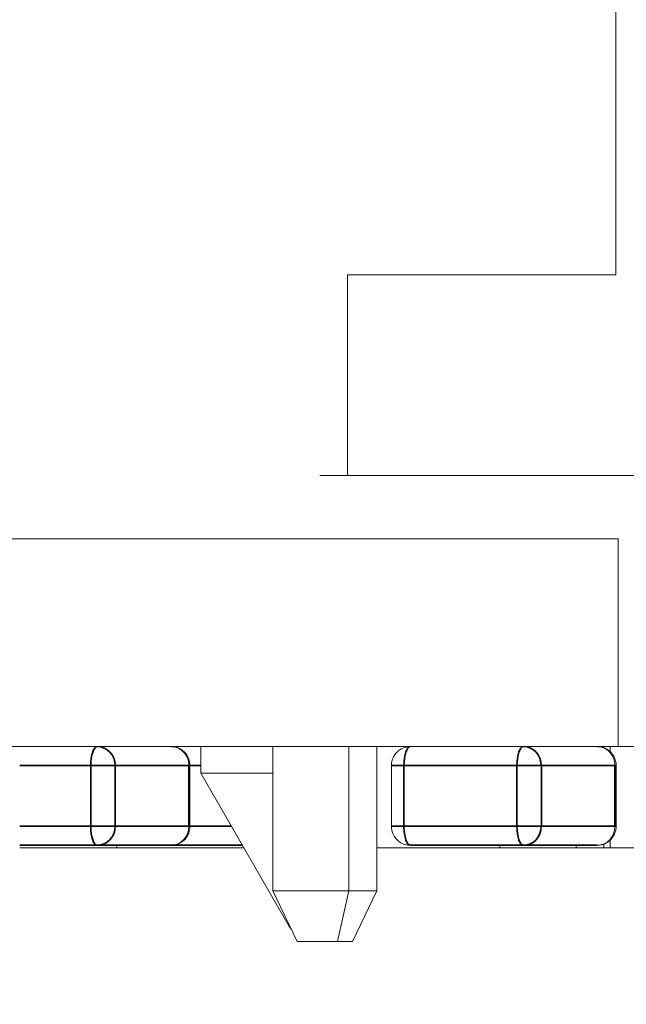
# Model space of a CAD drawing. Header units: millimetres. Extents: x 4 to 1188, y 1 to 840.
# Tile 283 of 299: x 902.2 to 902.884, y 493.438 to 494.548. Entities that reach past the tile are written whole.
import ezdxf

# ---------------------------------------------------------------- set-up
doc = ezdxf.new("R2010")
doc.units = ezdxf.units.MM
doc.layers.add('1', color=7, linetype='Continuous')
doc.styles.add('Arial Unicode MS', font='Arial Unicode MS')
doc.dimstyles.get("Standard").update_dxf_attribs({"dimtxt": 0.18, "dimasz": 0.18, "dimexe": 0.18, "dimexo": 0.0625, "dimgap": 0.09, "dimtad": 0, "dimtih": 1, "dimtoh": 1, "dimdec": 4, "dimzin": 0, "dimdsep": 46, "dimtxsty": 'Standard', "dimcen": 0.09, "dimadec": 0, "dimazin": 0, "dimtfac": 1, "dimtdec": 4, "dimtofl": 0, "dimtmove": 0, "dimatfit": 3, "dimfxl": 0, "dimtolj": 1, "dimtzin": 0, "dimarcsym": 0})

# ---------------------------------------------------------------- blocks, each defined once
blk = doc.blocks.new('_U18')
at = {"layer": '1', "color": 18, "lineweight": 35}
for p, q in [((919.3673, 499.3819), (938.1657, 499.3819)), ((936.1657, 499.3819), (936.1657, 485.8009)), ((891.0282, 485.8009), (938.1657, 485.8009))]:
    blk.add_line(p, q, dxfattribs=at)
at = {"layer": '1', "color": 18, "lineweight": 70}
for points in [[(936.1657, 499.3819), (936.9416, 495.8819), (935.3897, 495.8819)], [(936.1657, 485.8009), (935.3897, 489.3009), (936.9416, 489.3009)]]:
    blk.add_solid(points, dxfattribs=at)
at = {"layer": '1', "color": 18, "linetype": 'Continuous', "lineweight": 13, "insert": (935.7128, 490.5456), "char_height": 3, "attachment_point": 7, "rotation": 90, "line_spacing_factor": 1.047437, "style": 'Arial Unicode MS'}
blk.add_mtext('\\fArial Unicode MS|b0|i0;\\W1.0000;95', dxfattribs=at)

msp = doc.modelspace()

# ---------------------------------------------------------------- hatches: boundary and pattern name
at = {"layer": '1', "linetype": 'Continuous', "lineweight": 35}
h = msp.add_hatch(dxfattribs=at)
h.set_pattern_fill('ANSI31', color=154, scale=1.55, angle=-2.13e-14, style=0)
h.paths.add_polyline_path([(910.7602, 492.2676), (910.7602, 491.839), (908.053, 491.839), (908.053, 492.2676)], flags=0)
edge = h.paths.add_edge_path(flags=0)
edge.add_arc((921.8244, 497.8176), 0.5429, 0, 90, ccw=False)
edge.add_line((922.3673, 497.8176), (922.3673, 496.1247))
edge.add_line((922.3673, 496.1247), (921.9387, 496.1247))
edge.add_line((921.9387, 496.1247), (921.9387, 497.8176))
edge.add_arc((921.8244, 497.8176), 0.1143, 360, 450)
edge.add_line((921.8244, 497.9319), (920.3959, 497.9319))
edge.add_line((920.3959, 497.9319), (920.3959, 498.3605))
edge.add_line((920.3959, 498.3605), (921.8244, 498.3605))
edge = h.paths.add_edge_path(flags=0)
edge.add_arc((900.6244, 497.8176), 0.1143, 90, 180)
edge.add_line((900.5101, 497.8176), (900.5101, 496.1247))
edge.add_line((900.5101, 496.1247), (900.0816, 496.1247))
edge.add_line((900.0816, 496.1247), (900.0816, 497.8176))
edge.add_arc((900.6244, 497.8176), 0.5429, 90, 180, ccw=False)
edge.add_line((900.6244, 498.3605), (902.053, 498.3605))
edge.add_line((902.053, 498.3605), (902.053, 497.9319))
edge.add_line((902.053, 497.9319), (900.6244, 497.9319))
h.paths.add_polyline_path([(911.6887, 491.839), (911.6887, 492.2676), (914.3959, 492.2676), (914.3959, 491.839)], flags=0)
h = msp.add_hatch(dxfattribs=at)
h.set_pattern_fill('ANSI31', color=154, scale=1.55, angle=-2.13e-14, style=0)
h.paths.add_polyline_path([(901.4463, 494.7997), (903.3634, 494.7997), (903.3634, 493.9426), (903.7811, 493.9426), (903.7811, 493.7283), (895.8101, 493.7283), (895.8101, 493.4612), (895.0961, 493.4612), (895.0961, 493.7283), (894.9092, 493.7283), (894.9092, 493.9426), (901.4463, 493.9426)], flags=0)
h = msp.add_hatch(dxfattribs=at)
h.set_pattern_fill('ANSI31', color=154, scale=1.55, angle=29.9848, style=0)
h.paths.add_polyline_path([(905.1948, 493.7283), (905.1948, 493.9624), (905.8695, 493.9624), (905.8695, 493.7283)], flags=0)
h.paths.add_polyline_path([(894.9092, 493.7283), (894.9092, 493.9624), (902.8747, 493.9624), (902.8747, 493.7283)], flags=0)
h.paths.add_polyline_path([(903.0145, 493.7283), (903.0145, 493.9624), (904.7935, 493.9624), (904.7935, 493.7283)], flags=0)

# ---------------------------------------------------------------- linework, layer by layer
at = {"layer": '1', "color": 154, "linetype": 'Continuous', "lineweight": 13}
for p, q in [((902.8722, 494.2605), (902.8722, 494.7891)), ((902.5694, 494.2605), (902.8722, 494.2605)), ((902.5694, 494.0341), (902.5694, 494.2605)), ((902.5694, 494.0341), (902.5384, 494.0341)), ((902.8931, 494.0341), (902.5694, 494.0341)), ((894.9092, 493.9624), (902.8747, 493.9624)), ((902.8747, 493.9624), (902.8747, 493.7283)), ((902.8747, 493.7283), (894.9092, 493.7283)), ((903.7811, 493.7283), (895.8101, 493.7283)), ((902.4039, 493.7283), (902.4039, 493.6984)), ((902.4852, 493.7283), (902.4852, 493.5655)), ((902.5711, 493.5655), (902.5711, 493.7283)), ((902.6024, 493.7283), (902.6024, 493.5655)), ((902.6025, 493.7283), (902.6025, 493.614)), ((902.8585, 493.7283), (902.8585, 493.7267)), ((902.8656, 493.7283), (902.8656, 493.7226)), ((902.3917, 493.6383), (902.3917, 493.7069)), ((902.4039, 493.6984), (902.5033, 493.5262)), ((902.4852, 493.6984), (902.4039, 493.6984)), ((902.619, 493.7069), (902.619, 493.6383)), ((902.8724, 493.6383), (902.8724, 493.7069)), ((902.8656, 493.6231), (902.8656, 493.614)), ((902.2068, 493.6169), (902.1997, 493.6169)), ((902.1997, 493.6169), (902.2091, 493.6169)), ((902.1997, 493.6166), (902.2091, 493.6166)), ((902.2154, 493.6166), (902.1997, 493.6166)), ((902.4526, 493.614), (902.1997, 493.614)), ((902.2039, 493.6169), (902.2121, 493.6169)), ((902.2084, 493.6169), (902.209, 493.6169)), ((902.2121, 493.6169), (902.2121, 493.6166)), ((902.2143, 493.6169), (902.2154, 493.6169)), ((902.2143, 493.6166), (902.2154, 493.6166)), ((902.2206, 493.6169), (902.225, 493.6169)), ((902.2227, 493.6166), (902.2206, 493.6166)), ((902.2211, 493.6169), (902.2211, 493.6166)), ((902.2287, 493.6166), (902.2227, 493.6166)), ((902.225, 493.6169), (902.2245, 493.6169)), ((902.2285, 493.6166), (902.2285, 493.6169)), ((902.2285, 493.6169), (902.2293, 493.6169)), ((902.2285, 493.6166), (902.2293, 493.6166)), ((902.2375, 493.6166), (902.229, 493.6166)), ((902.2291, 493.6166), (902.234, 493.6166)), ((902.234, 493.6166), (902.2293, 493.6166)), ((902.2293, 493.6166), (902.238, 493.6166)), ((902.2386, 493.6169), (902.2375, 493.6169)), ((902.2386, 493.6166), (902.2375, 493.6166)), ((902.238, 493.6169), (902.238, 493.6166)), ((902.238, 493.6169), (902.2388, 493.6169)), ((902.238, 493.6166), (902.2388, 493.6166)), ((902.2384, 493.6166), (902.2477, 493.6166)), ((902.2386, 493.6166), (902.2437, 493.6166)), ((902.2411, 493.6166), (902.2389, 493.6166)), ((902.3703, 493.6169), (902.2441, 493.6169)), ((902.2477, 493.6169), (902.2477, 493.6166)), ((902.2477, 493.6169), (902.2485, 493.6169)), ((902.3093, 493.6169), (902.3093, 493.614)), ((902.3806, 493.6169), (902.3335, 493.6169)), ((902.3643, 493.6169), (902.3643, 493.6166)), ((902.3643, 493.6166), (902.3687, 493.6166)), ((902.3703, 493.6166), (902.3643, 493.6166)), ((902.3687, 493.6169), (902.3687, 493.6166)), ((902.3687, 493.6169), (902.3734, 493.6169)), ((902.3687, 493.6166), (902.3734, 493.6166)), ((902.3892, 493.6166), (902.3703, 493.6166)), ((902.3734, 493.6169), (902.3829, 493.6169)), ((902.3734, 493.6166), (902.3829, 493.6166)), ((902.3777, 493.6166), (902.3859, 493.6166)), ((902.3778, 493.6169), (902.3859, 493.6169)), ((902.3784, 493.6166), (902.3778, 493.6166)), ((902.3822, 493.6169), (902.3828, 493.6169)), ((902.3859, 493.6169), (902.3859, 493.6166)), ((902.3881, 493.6169), (902.3892, 493.6169)), ((902.3881, 493.6166), (902.3892, 493.6166)), ((902.3965, 493.6166), (902.3944, 493.6166)), ((902.3949, 493.6169), (902.3949, 493.6166)), ((902.4023, 493.6166), (902.4023, 493.6169)), ((902.4023, 493.6169), (902.4031, 493.6169)), ((902.4113, 493.6166), (902.4028, 493.6166)), ((902.4029, 493.6166), (902.4078, 493.6166)), ((902.4078, 493.6166), (902.4031, 493.6166)), ((902.4031, 493.6166), (902.4118, 493.6166)), ((902.4124, 493.6169), (902.4113, 493.6169)), ((902.4124, 493.6166), (902.4113, 493.6166)), ((902.4118, 493.6169), (902.4118, 493.6166)), ((902.4118, 493.6169), (902.4126, 493.6169)), ((902.4118, 493.6166), (902.4126, 493.6166)), ((902.4122, 493.6166), (902.4215, 493.6166)), ((902.4125, 493.6166), (902.4175, 493.6166)), ((902.4149, 493.6166), (902.4127, 493.6166)), ((902.451, 493.6169), (902.4179, 493.6169)), ((902.4215, 493.6169), (902.4215, 493.6166)), ((902.4215, 493.6169), (902.4223, 493.6169)), ((902.8931, 493.614), (902.6025, 493.614)), ((902.6874, 493.6169), (902.6404, 493.6169)), ((902.6712, 493.6169), (902.6712, 493.6166)), ((902.6712, 493.6169), (902.6756, 493.6169)), ((902.6712, 493.6166), (902.6756, 493.6166)), ((902.6771, 493.6166), (902.6712, 493.6166)), ((902.6756, 493.6169), (902.6756, 493.6166)), ((902.6756, 493.6169), (902.6802, 493.6169)), ((902.6756, 493.6166), (902.6802, 493.6166)), ((902.6961, 493.6166), (902.6771, 493.6166)), ((902.6802, 493.6169), (902.6802, 493.6166)), ((902.6802, 493.6169), (902.6898, 493.6169)), ((902.6802, 493.6166), (902.6898, 493.6166)), ((902.6846, 493.6169), (902.6928, 493.6169)), ((902.6891, 493.6169), (902.6897, 493.6169)), ((902.6928, 493.6169), (902.6928, 493.6166)), ((902.6949, 493.6169), (902.6961, 493.6169)), ((902.6949, 493.6166), (902.6961, 493.6166)), ((902.7033, 493.6166), (902.7013, 493.6166)), ((902.7018, 493.6169), (902.7018, 493.6166)), ((902.7094, 493.6166), (902.7033, 493.6166)), ((902.7092, 493.6166), (902.7092, 493.6169)), ((902.7092, 493.6169), (902.71, 493.6169)), ((902.7092, 493.6166), (902.71, 493.6166)), ((902.7096, 493.6166), (902.7147, 493.6166)), ((902.7182, 493.6166), (902.7097, 493.6166)), ((902.7147, 493.6166), (902.71, 493.6166)), ((902.71, 493.6166), (902.7187, 493.6166)), ((902.7192, 493.6169), (902.7182, 493.6169)), ((902.7192, 493.6166), (902.7182, 493.6166)), ((902.7187, 493.6169), (902.7187, 493.6166)), ((902.7187, 493.6169), (902.7195, 493.6169)), ((902.7187, 493.6166), (902.7195, 493.6166)), ((902.7191, 493.6166), (902.7284, 493.6166)), ((902.7193, 493.6166), (902.7244, 493.6166)), ((902.7218, 493.6166), (902.7196, 493.6166)), ((902.851, 493.6169), (902.7248, 493.6169)), ((902.7284, 493.6169), (902.7284, 493.6166)), ((902.7284, 493.6169), (902.7292, 493.6169)), ((902.7414, 493.614), (902.7414, 493.6169)), ((902.8273, 493.614), (902.8273, 493.6169)), ((902.8585, 493.6186), (902.8585, 493.614)), ((902.4852, 493.5655), (902.5127, 493.5084)), ((902.4852, 493.5655), (902.5711, 493.5655)), ((902.5583, 493.5084), (902.5711, 493.5655)), ((902.6024, 493.5655), (902.5711, 493.5655)), ((902.6024, 493.5655), (902.5749, 493.5084)), ((902.5033, 493.5262), (902.506, 493.5222)), ((902.5127, 493.5084), (902.5583, 493.5084)), ((902.5127, 493.5084), (902.5293, 493.5084)), ((902.5293, 493.5084), (902.5749, 493.5084)), ((902.5749, 493.5084), (902.5583, 493.5084))]:
    msp.add_line(p, q, dxfattribs=at)
at = {"layer": '1', "color": 154, "linetype": 'Continuous', "lineweight": 35}
for p, q in [((902.1997, 493.7069), (902.2799, 493.7069)), ((902.2799, 493.7069), (902.3074, 493.7069)), ((902.2799, 493.7069), (902.2799, 493.6383)), ((902.3074, 493.7069), (902.3904, 493.7069)), ((902.3074, 493.6383), (902.3074, 493.7069)), ((902.3917, 493.7069), (902.3904, 493.7069)), ((902.3904, 493.7069), (902.3904, 493.6383)), ((902.3917, 493.7069), (902.4039, 493.7069)), ((902.619, 493.7069), (902.6331, 493.7069)), ((902.6331, 493.7069), (902.7606, 493.7069)), ((902.6331, 493.6383), (902.6331, 493.7069)), ((902.7606, 493.7069), (902.7881, 493.7069)), ((902.7606, 493.7069), (902.7606, 493.6383)), ((902.7881, 493.7069), (902.8711, 493.7069)), ((902.7881, 493.6383), (902.7881, 493.7069)), ((902.8724, 493.7069), (902.8711, 493.7069)), ((902.8711, 493.7069), (902.8711, 493.6383)), ((902.2799, 493.6383), (902.1997, 493.6383)), ((902.2799, 493.6383), (902.3074, 493.6383)), ((902.3904, 493.6383), (902.3074, 493.6383)), ((902.3917, 493.6383), (902.3904, 493.6383)), ((902.4386, 493.6383), (902.3917, 493.6383)), ((902.619, 493.6383), (902.6331, 493.6383)), ((902.7606, 493.6383), (902.6331, 493.6383)), ((902.7606, 493.6383), (902.7881, 493.6383)), ((902.8711, 493.6383), (902.7881, 493.6383)), ((902.8724, 493.6383), (902.8711, 493.6383)), ((902.1997, 493.6169), (902.2872, 493.6169)), ((902.2872, 493.6169), (902.3703, 493.6169)), ((902.3703, 493.6169), (902.451, 493.6169)), ((902.6404, 493.6169), (902.7679, 493.6169)), ((902.7679, 493.6169), (902.851, 493.6169)), ((902.5041, 493.5262), (902.5033, 493.5262))]:
    msp.add_line(p, q, dxfattribs=at)
for centre, major_axis, ratio, start_param, end_param in [((902.2872, 493.7069), (0, -0.0214), 0.34202, 3.141593, 4.712389), ((902.2872, 493.7069), (0, 0.0214), 0.939693, 4.712389, 6.283185), ((902.6404, 493.7069), (0, 0.0214), 0.34202, 0, 1.570796), ((902.7679, 493.7069), (0, -0.0214), 0.34202, 3.141593, 4.712389), ((902.7679, 493.7069), (0, 0.0214), 0.939693, 4.712389, 6.283185), ((902.2872, 493.6383), (0, -0.0214), 0.34202, 4.712389, 6.283185), ((902.2872, 493.6383), (0, 0.0214), 0.939693, 3.141593, 4.712389), ((902.6404, 493.6383), (0, 0.0214), 0.34202, 1.570796, 3.141593), ((902.7679, 493.6383), (0, -0.0214), 0.34202, 4.712389, 6.283185), ((902.7679, 493.6383), (0, 0.0214), 0.939693, 3.141593, 4.712389)]:
    msp.add_ellipse(centre, major_axis=major_axis, ratio=ratio, start_param=start_param, end_param=end_param, dxfattribs=at)
at = {"layer": '1', "color": 154, "linetype": 'Continuous', "lineweight": 13}
for centre, start_param, end_param in [((902.3703, 493.7069), 1.570796, 3.141593), ((902.851, 493.7069), 1.570796, 3.141593), ((902.3703, 493.6383), 0, 1.570796), ((902.851, 493.6383), 0, 1.570796)]:
    msp.add_ellipse(centre, major_axis=(0, -0.0214), ratio=0.939693, start_param=start_param, end_param=end_param, dxfattribs=at)
for points, knots in [([(902.3917, 493.7069), (902.3917, 493.7098), (902.391, 493.7136), (902.3883, 493.7188), (902.385, 493.7229), (902.3797, 493.7265), (902.3745, 493.7283), (902.3713, 493.7281), (902.3703, 493.728)], [0, 0, 0, 0, 0.247015, 0.350827, 0.522772, 0.709628, 0.918278, 1, 1, 1, 1]), ([(902.6401, 493.728), (902.6385, 493.7281), (902.6344, 493.7279), (902.6284, 493.7251), (902.6235, 493.7206), (902.6205, 493.7154), (902.6192, 493.7109), (902.619, 493.708), (902.619, 493.7069)], [0, 0, 0, 0, 0.140367, 0.368628, 0.58253, 0.733207, 0.904551, 1, 1, 1, 1]), ([(902.8724, 493.7069), (902.8724, 493.7098), (902.8716, 493.7136), (902.869, 493.7188), (902.8657, 493.7229), (902.8604, 493.7265), (902.8552, 493.7283), (902.852, 493.7281), (902.851, 493.728)], [0, 0, 0, 0, 0.247015, 0.350827, 0.522772, 0.709628, 0.918278, 1, 1, 1, 1]), ([(902.3706, 493.6172), (902.3722, 493.6171), (902.3763, 493.6173), (902.3823, 493.6201), (902.3872, 493.6246), (902.3902, 493.6298), (902.3915, 493.6343), (902.3917, 493.6373), (902.3917, 493.6383)], [0, 0, 0, 0, 0.13971, 0.368148, 0.582215, 0.733011, 0.904495, 1, 1, 1, 1]), ([(902.619, 493.6383), (902.619, 493.6354), (902.6197, 493.6316), (902.6224, 493.6264), (902.6257, 493.6223), (902.631, 493.6187), (902.6362, 493.6169), (902.6394, 493.6171), (902.6404, 493.6172)], [0, 0, 0, 0, 0.247003, 0.350811, 0.522748, 0.709597, 0.918237, 1, 1, 1, 1]), ([(902.8513, 493.6172), (902.8529, 493.6171), (902.8569, 493.6173), (902.863, 493.6201), (902.8679, 493.6246), (902.8709, 493.6298), (902.8722, 493.6343), (902.8724, 493.6373), (902.8724, 493.6383)], [0, 0, 0, 0, 0.13971, 0.368148, 0.582215, 0.733011, 0.904495, 1, 1, 1, 1]), ([(902.2024, 493.6169), (902.2024, 493.6169), (902.2024, 493.6169), (902.2026, 493.6169), (902.203, 493.6169), (902.2036, 493.6169), (902.2044, 493.6169), (902.2053, 493.6169), (902.2063, 493.6169), (902.2075, 493.6169), (902.2085, 493.6169), (902.2095, 493.6169), (902.2103, 493.6169), (902.2111, 493.6169), (902.2121, 493.6169), (902.2131, 493.6169), (902.2142, 493.6169), (902.2153, 493.6169), (902.2161, 493.6169), (902.2165, 493.6169)], [0, 0, 0, 0, 0.029904, 0.0933, 0.154854, 0.216897, 0.279713, 0.34557, 0.415596, 0.489997, 0.569323, 0.611678, 0.657385, 0.706098, 0.758256, 0.813587, 0.872123, 0.934246, 1, 1, 1, 1]), ([(902.2046, 493.6166), (902.2045, 493.6166), (902.2042, 493.6166), (902.204, 493.6166), (902.2039, 493.6166), (902.2039, 493.6166), (902.204, 493.6166), (902.2043, 493.6166), (902.2046, 493.6166), (902.2051, 493.6166), (902.2056, 493.6166), (902.2063, 493.6166), (902.207, 493.6166), (902.2079, 493.6166), (902.2088, 493.6166), (902.2098, 493.6166), (902.2109, 493.6166), (902.2117, 493.6166), (902.2121, 493.6166)], [0, 0, 0, 0, 0.061997, 0.122088, 0.181375, 0.239508, 0.297836, 0.35688, 0.417282, 0.47964, 0.5425, 0.604962, 0.666991, 0.730216, 0.794173, 0.860458, 0.928578, 1, 1, 1, 1]), ([(902.2091, 493.6166), (902.2089, 493.6166), (902.2083, 493.6166), (902.2076, 493.6166), (902.2069, 493.6166), (902.2063, 493.6166), (902.2058, 493.6166), (902.2053, 493.6166), (902.2049, 493.6166), (902.2047, 493.6166), (902.2046, 493.6166)], [0, 0, 0, 0, 0.136729, 0.268515, 0.395529, 0.52, 0.640496, 0.761236, 0.880107, 1, 1, 1, 1]), ([(902.2139, 493.6166), (902.2137, 493.6166), (902.2131, 493.6166), (902.2124, 493.6166), (902.2117, 493.6166), (902.211, 493.6166), (902.2104, 493.6166), (902.2099, 493.6166), (902.2095, 493.6166), (902.2091, 493.6166), (902.2088, 493.6166), (902.2086, 493.6166), (902.2085, 493.6166), (902.2084, 493.6166), (902.2084, 493.6166), (902.2085, 493.6166), (902.2087, 493.6166), (902.2089, 493.6166), (902.209, 493.6166)], [0, 0, 0, 0, 0.072866, 0.141887, 0.207453, 0.270438, 0.331641, 0.390108, 0.448069, 0.505503, 0.562488, 0.619084, 0.676416, 0.735452, 0.796241, 0.860406, 0.928305, 1, 1, 1, 1]), ([(902.209, 493.6169), (902.2092, 493.6169), (902.2094, 493.6169), (902.2099, 493.6169), (902.2105, 493.6169), (902.2112, 493.6169), (902.2119, 493.6169), (902.2126, 493.6169), (902.2134, 493.6169), (902.214, 493.6169), (902.2143, 493.6169)], [0, 0, 0, 0, 0.14786, 0.283561, 0.412369, 0.534236, 0.652692, 0.768663, 0.883652, 1, 1, 1, 1]), ([(902.209, 493.6166), (902.2092, 493.6166), (902.2094, 493.6166), (902.2099, 493.6166), (902.2105, 493.6166), (902.2112, 493.6166), (902.2119, 493.6166), (902.2126, 493.6166), (902.2134, 493.6166), (902.214, 493.6166), (902.2143, 493.6166)], [0, 0, 0, 0, 0.14786, 0.283561, 0.412369, 0.534236, 0.652692, 0.768663, 0.883652, 1, 1, 1, 1]), ([(902.2121, 493.6169), (902.2125, 493.6169), (902.2132, 493.6169), (902.2144, 493.6169), (902.2155, 493.6169), (902.2167, 493.6169), (902.2178, 493.6169), (902.2189, 493.6169), (902.22, 493.6169), (902.2207, 493.6169), (902.2211, 493.6169)], [0, 0, 0, 0, 0.132462, 0.26165, 0.387547, 0.510782, 0.632675, 0.75466, 0.876523, 1, 1, 1, 1]), ([(902.2121, 493.6166), (902.2125, 493.6166), (902.2132, 493.6166), (902.2144, 493.6166), (902.2155, 493.6166), (902.2167, 493.6166), (902.2178, 493.6166), (902.2189, 493.6166), (902.22, 493.6166), (902.2207, 493.6166), (902.2211, 493.6166)], [0, 0, 0, 0, 0.132462, 0.26165, 0.387547, 0.510782, 0.632675, 0.75466, 0.876523, 1, 1, 1, 1]), ([(902.2245, 493.6166), (902.2244, 493.6166), (902.2242, 493.6166), (902.2238, 493.6166), (902.2234, 493.6166), (902.2229, 493.6166), (902.2224, 493.6166), (902.2218, 493.6166), (902.2211, 493.6166), (902.2204, 493.6166), (902.2197, 493.6166), (902.219, 493.6166), (902.2182, 493.6166), (902.2174, 493.6166), (902.2165, 493.6166), (902.2157, 493.6166), (902.2148, 493.6166), (902.2142, 493.6166), (902.2139, 493.6166)], [0, 0, 0, 0, 0.065801, 0.128677, 0.188676, 0.247598, 0.304849, 0.361786, 0.419523, 0.478682, 0.53877, 0.598799, 0.660184, 0.722952, 0.787993, 0.855404, 0.926153, 1, 1, 1, 1]), ([(902.2165, 493.6169), (902.217, 493.6169), (902.218, 493.6169), (902.2194, 493.6169), (902.2208, 493.6169), (902.2221, 493.6169), (902.2234, 493.6169), (902.2246, 493.6169), (902.2257, 493.6169), (902.2268, 493.6169), (902.2278, 493.6169), (902.2288, 493.6169), (902.2298, 493.6169), (902.2307, 493.6169), (902.2316, 493.6169), (902.2324, 493.6169), (902.2331, 493.6169), (902.2339, 493.6169), (902.2346, 493.6169), (902.2352, 493.6169), (902.2358, 493.6169), (902.2363, 493.6169), (902.2368, 493.6169), (902.2373, 493.6169), (902.2377, 493.6169), (902.2379, 493.6169), (902.238, 493.6169)], [0, 0, 0, 0, 0.062874, 0.122837, 0.179657, 0.23396, 0.285595, 0.334513, 0.380905, 0.424895, 0.466529, 0.506488, 0.545032, 0.581831, 0.617448, 0.652067, 0.68588, 0.719175, 0.752182, 0.78524, 0.818656, 0.852548, 0.887626, 0.923635, 0.961022, 1, 1, 1, 1]), ([(902.2206, 493.6166), (902.2208, 493.6166), (902.2213, 493.6166), (902.2219, 493.6166), (902.2225, 493.6166), (902.223, 493.6166), (902.2235, 493.6166), (902.2239, 493.6166), (902.2242, 493.6166), (902.2245, 493.6166), (902.2247, 493.6166), (902.2249, 493.6166), (902.225, 493.6166), (902.225, 493.6166), (902.2249, 493.6166), (902.2249, 493.6166), (902.2247, 493.6166), (902.2246, 493.6166), (902.2245, 493.6166)], [0, 0, 0, 0, 0.077361, 0.15048, 0.219977, 0.286681, 0.349678, 0.41068, 0.469427, 0.526756, 0.583142, 0.638824, 0.695263, 0.752696, 0.810849, 0.871356, 0.934436, 1, 1, 1, 1]), ([(902.2211, 493.6169), (902.2215, 493.6169), (902.2224, 493.6169), (902.2236, 493.6169), (902.2247, 493.6169), (902.2256, 493.6169), (902.2265, 493.6169), (902.2273, 493.6169), (902.228, 493.6169), (902.2283, 493.6169), (902.2285, 493.6169)], [0, 0, 0, 0, 0.127893, 0.251579, 0.372793, 0.492778, 0.61359, 0.737809, 0.86618, 1, 1, 1, 1]), ([(902.2211, 493.6166), (902.2215, 493.6166), (902.2224, 493.6166), (902.2236, 493.6166), (902.2247, 493.6166), (902.2256, 493.6166), (902.2265, 493.6166), (902.2273, 493.6166), (902.228, 493.6166), (902.2283, 493.6166), (902.2285, 493.6166)], [0, 0, 0, 0, 0.127893, 0.251579, 0.372793, 0.492778, 0.61359, 0.737809, 0.86618, 1, 1, 1, 1]), ([(902.234, 493.6169), (902.2341, 493.6169), (902.2345, 493.6169), (902.2354, 493.6169), (902.2364, 493.6169), (902.2375, 493.6169), (902.2386, 493.6169), (902.2397, 493.6169), (902.2407, 493.6169), (902.2417, 493.6169), (902.2427, 493.6169), (902.2437, 493.6169), (902.2445, 493.6169), (902.2453, 493.6169), (902.246, 493.6169), (902.2466, 493.6169), (902.2472, 493.6169), (902.2475, 493.6169), (902.2477, 493.6169)], [0, 0, 0, 0, 0.01608, 0.080907, 0.144238, 0.206368, 0.268382, 0.330589, 0.394034, 0.459051, 0.524099, 0.588658, 0.653216, 0.718714, 0.78528, 0.854004, 0.925525, 1, 1, 1, 1]), ([(902.2437, 493.6166), (902.2438, 493.6166), (902.244, 493.6166), (902.2441, 493.6166), (902.2442, 493.6166), (902.2441, 493.6166), (902.2439, 493.6166), (902.2436, 493.6166), (902.2431, 493.6166), (902.2425, 493.6166), (902.2418, 493.6166), (902.241, 493.6166), (902.2402, 493.6166), (902.2397, 493.6166), (902.2394, 493.6166)], [0, 0, 0, 0, 0.085719, 0.171409, 0.258144, 0.346929, 0.433983, 0.516734, 0.597416, 0.678635, 0.760267, 0.840143, 0.920177, 1, 1, 1, 1]), ([(902.2477, 493.6166), (902.2478, 493.6166), (902.2481, 493.6166), (902.2484, 493.6166), (902.2485, 493.6166), (902.2486, 493.6166), (902.2485, 493.6166), (902.2483, 493.6166), (902.248, 493.6166), (902.2476, 493.6166), (902.247, 493.6166), (902.2464, 493.6166), (902.2458, 493.6166), (902.245, 493.6166), (902.2441, 493.6166), (902.2432, 493.6166), (902.2422, 493.6166), (902.2415, 493.6166), (902.2411, 493.6166)], [0, 0, 0, 0, 0.070442, 0.138089, 0.203178, 0.266139, 0.327929, 0.38919, 0.450254, 0.512347, 0.573843, 0.633933, 0.69346, 0.752479, 0.812386, 0.87307, 0.935184, 1, 1, 1, 1]), ([(902.3762, 493.6169), (902.3762, 493.6169), (902.3762, 493.6169), (902.3764, 493.6169), (902.3768, 493.6169), (902.3774, 493.6169), (902.3782, 493.6169), (902.3791, 493.6169), (902.3801, 493.6169), (902.3813, 493.6169), (902.3823, 493.6169), (902.3833, 493.6169), (902.3841, 493.6169), (902.3849, 493.6169), (902.3859, 493.6169), (902.3869, 493.6169), (902.388, 493.6169), (902.3891, 493.6169), (902.3899, 493.6169), (902.3904, 493.6169)], [0, 0, 0, 0, 0.029904, 0.0933, 0.154854, 0.216897, 0.279713, 0.34557, 0.415596, 0.489997, 0.569323, 0.611678, 0.657385, 0.706098, 0.758256, 0.813587, 0.872123, 0.934246, 1, 1, 1, 1]), ([(902.3829, 493.6166), (902.3827, 493.6166), (902.3821, 493.6166), (902.3814, 493.6166), (902.3807, 493.6166), (902.3801, 493.6166), (902.3796, 493.6166), (902.3791, 493.6166), (902.3787, 493.6166), (902.3785, 493.6166), (902.3784, 493.6166)], [0, 0, 0, 0, 0.136729, 0.268515, 0.395529, 0.52, 0.640496, 0.761236, 0.880107, 1, 1, 1, 1]), ([(902.3878, 493.6166), (902.3875, 493.6166), (902.3869, 493.6166), (902.3862, 493.6166), (902.3855, 493.6166), (902.3848, 493.6166), (902.3843, 493.6166), (902.3837, 493.6166), (902.3833, 493.6166), (902.3829, 493.6166), (902.3826, 493.6166), (902.3824, 493.6166), (902.3823, 493.6166), (902.3822, 493.6166), (902.3822, 493.6166), (902.3824, 493.6166), (902.3826, 493.6166), (902.3827, 493.6166), (902.3828, 493.6166)], [0, 0, 0, 0, 0.072866, 0.141887, 0.207453, 0.270438, 0.331641, 0.390108, 0.448069, 0.505503, 0.562488, 0.619084, 0.676416, 0.735452, 0.796241, 0.860406, 0.928305, 1, 1, 1, 1]), ([(902.3828, 493.6169), (902.383, 493.6169), (902.3832, 493.6169), (902.3837, 493.6169), (902.3843, 493.6169), (902.385, 493.6169), (902.3857, 493.6169), (902.3864, 493.6169), (902.3872, 493.6169), (902.3878, 493.6169), (902.3881, 493.6169)], [0, 0, 0, 0, 0.14786, 0.283561, 0.412369, 0.534236, 0.652692, 0.768663, 0.883652, 1, 1, 1, 1]), ([(902.3828, 493.6166), (902.383, 493.6166), (902.3832, 493.6166), (902.3837, 493.6166), (902.3843, 493.6166), (902.385, 493.6166), (902.3857, 493.6166), (902.3864, 493.6166), (902.3872, 493.6166), (902.3878, 493.6166), (902.3881, 493.6166)], [0, 0, 0, 0, 0.14786, 0.283561, 0.412369, 0.534236, 0.652692, 0.768663, 0.883652, 1, 1, 1, 1]), ([(902.3859, 493.6169), (902.3863, 493.6169), (902.387, 493.6169), (902.3882, 493.6169), (902.3893, 493.6169), (902.3905, 493.6169), (902.3916, 493.6169), (902.3927, 493.6169), (902.3938, 493.6169), (902.3946, 493.6169), (902.3949, 493.6169)], [0, 0, 0, 0, 0.132462, 0.26165, 0.387547, 0.510782, 0.632675, 0.75466, 0.876523, 1, 1, 1, 1]), ([(902.3859, 493.6166), (902.3863, 493.6166), (902.387, 493.6166), (902.3882, 493.6166), (902.3893, 493.6166), (902.3905, 493.6166), (902.3916, 493.6166), (902.3927, 493.6166), (902.3938, 493.6166), (902.3946, 493.6166), (902.3949, 493.6166)], [0, 0, 0, 0, 0.132462, 0.26165, 0.387547, 0.510782, 0.632675, 0.75466, 0.876523, 1, 1, 1, 1]), ([(902.3983, 493.6166), (902.3982, 493.6166), (902.398, 493.6166), (902.3976, 493.6166), (902.3972, 493.6166), (902.3967, 493.6166), (902.3962, 493.6166), (902.3956, 493.6166), (902.395, 493.6166), (902.3943, 493.6166), (902.3935, 493.6166), (902.3928, 493.6166), (902.392, 493.6166), (902.3912, 493.6166), (902.3904, 493.6166), (902.3895, 493.6166), (902.3886, 493.6166), (902.388, 493.6166), (902.3878, 493.6166)], [0, 0, 0, 0, 0.065801, 0.128677, 0.188676, 0.247598, 0.304849, 0.361786, 0.419523, 0.478682, 0.53877, 0.598799, 0.660184, 0.722952, 0.787993, 0.855404, 0.926153, 1, 1, 1, 1]), ([(902.3904, 493.6169), (902.3908, 493.6169), (902.3918, 493.6169), (902.3932, 493.6169), (902.3946, 493.6169), (902.3959, 493.6169), (902.3972, 493.6169), (902.3984, 493.6169), (902.3995, 493.6169), (902.4006, 493.6169), (902.4017, 493.6169), (902.4026, 493.6169), (902.4036, 493.6169), (902.4045, 493.6169), (902.4054, 493.6169), (902.4062, 493.6169), (902.407, 493.6169), (902.4077, 493.6169), (902.4084, 493.6169), (902.409, 493.6169), (902.4096, 493.6169), (902.4101, 493.6169), (902.4106, 493.6169), (902.4111, 493.6169), (902.4115, 493.6169), (902.4117, 493.6169), (902.4118, 493.6169)], [0, 0, 0, 0, 0.062874, 0.122837, 0.179657, 0.23396, 0.285595, 0.334513, 0.380905, 0.424895, 0.466529, 0.506488, 0.545032, 0.581831, 0.617448, 0.652067, 0.68588, 0.719175, 0.752182, 0.78524, 0.818656, 0.852548, 0.887626, 0.923635, 0.961022, 1, 1, 1, 1]), ([(902.3944, 493.6169), (902.3946, 493.6169), (902.3951, 493.6169), (902.3957, 493.6169), (902.3963, 493.6169), (902.3968, 493.6169), (902.3973, 493.6169), (902.3977, 493.6169), (902.398, 493.6169), (902.3983, 493.6169), (902.3985, 493.6169), (902.3987, 493.6169), (902.3988, 493.6169), (902.3988, 493.6169), (902.3988, 493.6169), (902.3987, 493.6169), (902.3985, 493.6169), (902.3984, 493.6169), (902.3983, 493.6169)], [0, 0, 0, 0, 0.077361, 0.15048, 0.219977, 0.286681, 0.349678, 0.41068, 0.469427, 0.526756, 0.583142, 0.638824, 0.695263, 0.752696, 0.810849, 0.871356, 0.934436, 1, 1, 1, 1]), ([(902.3944, 493.6166), (902.3946, 493.6166), (902.3951, 493.6166), (902.3957, 493.6166), (902.3963, 493.6166), (902.3968, 493.6166), (902.3973, 493.6166), (902.3977, 493.6166), (902.398, 493.6166), (902.3983, 493.6166), (902.3985, 493.6166), (902.3987, 493.6166), (902.3988, 493.6166), (902.3988, 493.6166), (902.3988, 493.6166), (902.3987, 493.6166), (902.3985, 493.6166), (902.3984, 493.6166), (902.3983, 493.6166)], [0, 0, 0, 0, 0.077361, 0.15048, 0.219977, 0.286681, 0.349678, 0.41068, 0.469427, 0.526756, 0.583142, 0.638824, 0.695263, 0.752696, 0.810849, 0.871356, 0.934436, 1, 1, 1, 1]), ([(902.3949, 493.6169), (902.3954, 493.6169), (902.3962, 493.6169), (902.3974, 493.6169), (902.3985, 493.6169), (902.3995, 493.6169), (902.4003, 493.6169), (902.4011, 493.6169), (902.4018, 493.6169), (902.4021, 493.6169), (902.4023, 493.6169)], [0, 0, 0, 0, 0.127893, 0.251579, 0.372793, 0.492778, 0.61359, 0.737809, 0.86618, 1, 1, 1, 1]), ([(902.3949, 493.6166), (902.3954, 493.6166), (902.3962, 493.6166), (902.3974, 493.6166), (902.3985, 493.6166), (902.3995, 493.6166), (902.4003, 493.6166), (902.4011, 493.6166), (902.4018, 493.6166), (902.4021, 493.6166), (902.4023, 493.6166)], [0, 0, 0, 0, 0.127893, 0.251579, 0.372793, 0.492778, 0.61359, 0.737809, 0.86618, 1, 1, 1, 1]), ([(902.4023, 493.6166), (902.4024, 493.6166), (902.4027, 493.6166), (902.4029, 493.6166), (902.4031, 493.6166), (902.4031, 493.6166), (902.4031, 493.6166), (902.4029, 493.6166), (902.4027, 493.6166), (902.4024, 493.6166), (902.4019, 493.6166), (902.4014, 493.6166), (902.4008, 493.6166), (902.4001, 493.6166), (902.3993, 493.6166), (902.3984, 493.6166), (902.3975, 493.6166), (902.3968, 493.6166), (902.3965, 493.6166)], [0, 0, 0, 0, 0.069298, 0.135561, 0.199671, 0.261716, 0.322662, 0.382907, 0.443032, 0.503501, 0.563724, 0.62398, 0.683629, 0.743848, 0.805192, 0.867649, 0.932778, 1, 1, 1, 1]), ([(902.4078, 493.6169), (902.4079, 493.6169), (902.4083, 493.6169), (902.4092, 493.6169), (902.4103, 493.6169), (902.4113, 493.6169), (902.4124, 493.6169), (902.4135, 493.6169), (902.4145, 493.6169), (902.4156, 493.6169), (902.4165, 493.6169), (902.4175, 493.6169), (902.4183, 493.6169), (902.4191, 493.6169), (902.4198, 493.6169), (902.4205, 493.6169), (902.421, 493.6169), (902.4213, 493.6169), (902.4215, 493.6169)], [0, 0, 0, 0, 0.01608, 0.080907, 0.144238, 0.206368, 0.268382, 0.330589, 0.394034, 0.459051, 0.524099, 0.588658, 0.653216, 0.718714, 0.78528, 0.854004, 0.925525, 1, 1, 1, 1]), ([(902.4175, 493.6166), (902.4176, 493.6166), (902.4178, 493.6166), (902.4179, 493.6166), (902.418, 493.6166), (902.4179, 493.6166), (902.4177, 493.6166), (902.4174, 493.6166), (902.4169, 493.6166), (902.4163, 493.6166), (902.4156, 493.6166), (902.4148, 493.6166), (902.4141, 493.6166), (902.4135, 493.6166), (902.4132, 493.6166)], [0, 0, 0, 0, 0.085719, 0.171409, 0.258144, 0.346929, 0.433983, 0.516734, 0.597416, 0.678635, 0.760267, 0.840143, 0.920177, 1, 1, 1, 1]), ([(902.4215, 493.6166), (902.4216, 493.6166), (902.4219, 493.6166), (902.4222, 493.6166), (902.4223, 493.6166), (902.4224, 493.6166), (902.4223, 493.6166), (902.4221, 493.6166), (902.4218, 493.6166), (902.4214, 493.6166), (902.4209, 493.6166), (902.4202, 493.6166), (902.4196, 493.6166), (902.4188, 493.6166), (902.4179, 493.6166), (902.417, 493.6166), (902.416, 493.6166), (902.4153, 493.6166), (902.4149, 493.6166)], [0, 0, 0, 0, 0.070442, 0.138089, 0.203178, 0.266139, 0.327929, 0.38919, 0.450254, 0.512347, 0.573843, 0.633933, 0.69346, 0.752479, 0.812386, 0.87307, 0.935184, 1, 1, 1, 1]), ([(902.6831, 493.6169), (902.6831, 493.6169), (902.6831, 493.6169), (902.6833, 493.6169), (902.6837, 493.6169), (902.6843, 493.6169), (902.6851, 493.6169), (902.686, 493.6169), (902.687, 493.6169), (902.6881, 493.6169), (902.6892, 493.6169), (902.6902, 493.6169), (902.6909, 493.6169), (902.6918, 493.6169), (902.6928, 493.6169), (902.6938, 493.6169), (902.6949, 493.6169), (902.696, 493.6169), (902.6968, 493.6169), (902.6972, 493.6169)], [0, 0, 0, 0, 0.030311, 0.093681, 0.155209, 0.217226, 0.280015, 0.345844, 0.415841, 0.490211, 0.569504, 0.611841, 0.657529, 0.706222, 0.758358, 0.813665, 0.872177, 0.934274, 1, 1, 1, 1]), ([(902.6853, 493.6166), (902.6852, 493.6166), (902.6849, 493.6166), (902.6847, 493.6166), (902.6846, 493.6166), (902.6846, 493.6166), (902.6847, 493.6166), (902.685, 493.6166), (902.6853, 493.6166), (902.6858, 493.6166), (902.6863, 493.6166), (902.687, 493.6166), (902.6877, 493.6166), (902.6886, 493.6166), (902.6895, 493.6166), (902.6905, 493.6166), (902.6916, 493.6166), (902.6924, 493.6166), (902.6928, 493.6166)], [0, 0, 0, 0, 0.061997, 0.122088, 0.181375, 0.239508, 0.297836, 0.35688, 0.417282, 0.47964, 0.5425, 0.604962, 0.666991, 0.730216, 0.794173, 0.860458, 0.928578, 1, 1, 1, 1]), ([(902.6898, 493.6166), (902.6895, 493.6166), (902.689, 493.6166), (902.6883, 493.6166), (902.6876, 493.6166), (902.687, 493.6166), (902.6865, 493.6166), (902.686, 493.6166), (902.6856, 493.6166), (902.6854, 493.6166), (902.6853, 493.6166)], [0, 0, 0, 0, 0.136729, 0.268515, 0.395529, 0.52, 0.640496, 0.761236, 0.880107, 1, 1, 1, 1]), ([(902.6946, 493.6166), (902.6943, 493.6166), (902.6938, 493.6166), (902.693, 493.6166), (902.6923, 493.6166), (902.6917, 493.6166), (902.6911, 493.6166), (902.6906, 493.6166), (902.6902, 493.6166), (902.6898, 493.6166), (902.6895, 493.6166), (902.6893, 493.6166), (902.6891, 493.6166), (902.6891, 493.6166), (902.6891, 493.6166), (902.6892, 493.6166), (902.6894, 493.6166), (902.6896, 493.6166), (902.6897, 493.6166)], [0, 0, 0, 0, 0.072866, 0.141887, 0.207453, 0.270438, 0.331641, 0.390108, 0.448069, 0.505503, 0.562488, 0.619084, 0.676416, 0.735452, 0.796241, 0.860406, 0.928305, 1, 1, 1, 1]), ([(902.6897, 493.6169), (902.6898, 493.6169), (902.6901, 493.6169), (902.6906, 493.6169), (902.6912, 493.6169), (902.6918, 493.6169), (902.6926, 493.6169), (902.6933, 493.6169), (902.6941, 493.6169), (902.6947, 493.6169), (902.6949, 493.6169)], [0, 0, 0, 0, 0.14786, 0.283561, 0.412369, 0.534236, 0.652692, 0.768663, 0.883652, 1, 1, 1, 1]), ([(902.6897, 493.6166), (902.6898, 493.6166), (902.6901, 493.6166), (902.6906, 493.6166), (902.6912, 493.6166), (902.6918, 493.6166), (902.6926, 493.6166), (902.6933, 493.6166), (902.6941, 493.6166), (902.6947, 493.6166), (902.6949, 493.6166)], [0, 0, 0, 0, 0.14786, 0.283561, 0.412369, 0.534236, 0.652692, 0.768663, 0.883652, 1, 1, 1, 1]), ([(902.6928, 493.6169), (902.6931, 493.6169), (902.6939, 493.6169), (902.6951, 493.6169), (902.6962, 493.6169), (902.6973, 493.6169), (902.6985, 493.6169), (902.6996, 493.6169), (902.7007, 493.6169), (902.7014, 493.6169), (902.7018, 493.6169)], [0, 0, 0, 0, 0.132462, 0.26165, 0.387547, 0.510782, 0.632675, 0.75466, 0.876523, 1, 1, 1, 1]), ([(902.6928, 493.6166), (902.6931, 493.6166), (902.6939, 493.6166), (902.6951, 493.6166), (902.6962, 493.6166), (902.6973, 493.6166), (902.6985, 493.6166), (902.6996, 493.6166), (902.7007, 493.6166), (902.7014, 493.6166), (902.7018, 493.6166)], [0, 0, 0, 0, 0.132462, 0.26165, 0.387547, 0.510782, 0.632675, 0.75466, 0.876523, 1, 1, 1, 1]), ([(902.7052, 493.6166), (902.7051, 493.6166), (902.7049, 493.6166), (902.7045, 493.6166), (902.7041, 493.6166), (902.7036, 493.6166), (902.7031, 493.6166), (902.7025, 493.6166), (902.7018, 493.6166), (902.7011, 493.6166), (902.7004, 493.6166), (902.6996, 493.6166), (902.6989, 493.6166), (902.6981, 493.6166), (902.6972, 493.6166), (902.6964, 493.6166), (902.6955, 493.6166), (902.6949, 493.6166), (902.6946, 493.6166)], [0, 0, 0, 0, 0.065801, 0.128677, 0.188676, 0.247598, 0.304849, 0.361786, 0.419523, 0.478682, 0.53877, 0.598799, 0.660184, 0.722952, 0.787993, 0.855404, 0.926153, 1, 1, 1, 1]), ([(902.6972, 493.6169), (902.6977, 493.6169), (902.6987, 493.6169), (902.7001, 493.6169), (902.7015, 493.6169), (902.7028, 493.6169), (902.704, 493.6169), (902.7052, 493.6169), (902.7064, 493.6169), (902.7075, 493.6169), (902.7085, 493.6169), (902.7095, 493.6169), (902.7105, 493.6169), (902.7114, 493.6169), (902.7122, 493.6169), (902.7131, 493.6169), (902.7138, 493.6169), (902.7146, 493.6169), (902.7152, 493.6169), (902.7159, 493.6169), (902.7165, 493.6169), (902.717, 493.6169), (902.7175, 493.6169), (902.7179, 493.6169), (902.7184, 493.6169), (902.7186, 493.6169), (902.7187, 493.6169)], [0, 0, 0, 0, 0.062874, 0.122837, 0.179657, 0.23396, 0.285595, 0.334513, 0.380905, 0.424895, 0.466529, 0.506488, 0.545032, 0.581831, 0.617448, 0.652067, 0.68588, 0.719175, 0.752182, 0.78524, 0.818656, 0.852548, 0.887626, 0.923635, 0.961022, 1, 1, 1, 1]), ([(902.7013, 493.6169), (902.7015, 493.6169), (902.702, 493.6169), (902.7026, 493.6169), (902.7032, 493.6169), (902.7037, 493.6169), (902.7042, 493.6169), (902.7046, 493.6169), (902.7049, 493.6169), (902.7052, 493.6169), (902.7054, 493.6169), (902.7055, 493.6169), (902.7056, 493.6169), (902.7057, 493.6169), (902.7056, 493.6169), (902.7056, 493.6169), (902.7054, 493.6169), (902.7053, 493.6169), (902.7052, 493.6169)], [0, 0, 0, 0, 0.077361, 0.15048, 0.219977, 0.286681, 0.349678, 0.41068, 0.469427, 0.526756, 0.583142, 0.638824, 0.695263, 0.752696, 0.810849, 0.871356, 0.934436, 1, 1, 1, 1]), ([(902.7013, 493.6166), (902.7015, 493.6166), (902.702, 493.6166), (902.7026, 493.6166), (902.7032, 493.6166), (902.7037, 493.6166), (902.7042, 493.6166), (902.7046, 493.6166), (902.7049, 493.6166), (902.7052, 493.6166), (902.7054, 493.6166), (902.7055, 493.6166), (902.7056, 493.6166), (902.7057, 493.6166), (902.7056, 493.6166), (902.7056, 493.6166), (902.7054, 493.6166), (902.7053, 493.6166), (902.7052, 493.6166)], [0, 0, 0, 0, 0.077361, 0.15048, 0.219977, 0.286681, 0.349678, 0.41068, 0.469427, 0.526756, 0.583142, 0.638824, 0.695263, 0.752696, 0.810849, 0.871356, 0.934436, 1, 1, 1, 1]), ([(902.7018, 493.6169), (902.7022, 493.6169), (902.7031, 493.6169), (902.7043, 493.6169), (902.7054, 493.6169), (902.7063, 493.6169), (902.7072, 493.6169), (902.708, 493.6169), (902.7087, 493.6169), (902.709, 493.6169), (902.7092, 493.6169)], [0, 0, 0, 0, 0.127893, 0.251579, 0.372793, 0.492778, 0.61359, 0.737809, 0.86618, 1, 1, 1, 1]), ([(902.7018, 493.6166), (902.7022, 493.6166), (902.7031, 493.6166), (902.7043, 493.6166), (902.7054, 493.6166), (902.7063, 493.6166), (902.7072, 493.6166), (902.708, 493.6166), (902.7087, 493.6166), (902.709, 493.6166), (902.7092, 493.6166)], [0, 0, 0, 0, 0.127893, 0.251579, 0.372793, 0.492778, 0.61359, 0.737809, 0.86618, 1, 1, 1, 1]), ([(902.7147, 493.6169), (902.7148, 493.6169), (902.7152, 493.6169), (902.716, 493.6169), (902.7171, 493.6169), (902.7182, 493.6169), (902.7193, 493.6169), (902.7203, 493.6169), (902.7214, 493.6169), (902.7224, 493.6169), (902.7234, 493.6169), (902.7243, 493.6169), (902.7252, 493.6169), (902.726, 493.6169), (902.7267, 493.6169), (902.7273, 493.6169), (902.7279, 493.6169), (902.7282, 493.6169), (902.7284, 493.6169)], [0, 0, 0, 0, 0.01608, 0.080907, 0.144238, 0.206368, 0.268382, 0.330589, 0.394034, 0.459051, 0.524099, 0.588658, 0.653216, 0.718714, 0.78528, 0.854004, 0.925525, 1, 1, 1, 1]), ([(902.7244, 493.6166), (902.7245, 493.6166), (902.7247, 493.6166), (902.7248, 493.6166), (902.7249, 493.6166), (902.7248, 493.6166), (902.7246, 493.6166), (902.7243, 493.6166), (902.7238, 493.6166), (902.7232, 493.6166), (902.7225, 493.6166), (902.7217, 493.6166), (902.7209, 493.6166), (902.7204, 493.6166), (902.7201, 493.6166)], [0, 0, 0, 0, 0.085719, 0.171409, 0.258144, 0.346929, 0.433983, 0.516734, 0.597416, 0.678635, 0.760267, 0.840143, 0.920177, 1, 1, 1, 1]), ([(902.7284, 493.6166), (902.7285, 493.6166), (902.7288, 493.6166), (902.729, 493.6166), (902.7292, 493.6166), (902.7292, 493.6166), (902.7292, 493.6166), (902.729, 493.6166), (902.7287, 493.6166), (902.7283, 493.6166), (902.7277, 493.6166), (902.7271, 493.6166), (902.7264, 493.6166), (902.7257, 493.6166), (902.7248, 493.6166), (902.7239, 493.6166), (902.7229, 493.6166), (902.7221, 493.6166), (902.7218, 493.6166)], [0, 0, 0, 0, 0.070442, 0.138089, 0.203178, 0.266139, 0.327929, 0.38919, 0.450254, 0.512347, 0.573843, 0.633933, 0.69346, 0.752479, 0.812386, 0.87307, 0.935184, 1, 1, 1, 1])]:
    msp.add_open_spline(points, degree=3, knots=knots, dxfattribs=at)

# ---------------------------------------------------------------- dimensions: what is measured, and where the dimension line sits
at = {"layer": '1', "color": 18, "linetype": 'Continuous', "lineweight": 13}
dim = msp.add_linear_dim(base=(936.1657, 499.3819), p1=(879.654, 485.8009), p2=(911.2244, 499.3819), angle=270, dimstyle='Standard', override={"dimtxt": 3, "dimasz": 3.5, "dimexe": 2, "dimexo": 1, "dimgap": 1.5, "dimtad": 1, "dimtih": 0, "dimtoh": 0, "dimdec": 0, "dimlfac": 7, "dimzin": 8, "dimdsep": 44, "dimlunit": 2, "dimtxsty": 'Arial Unicode MS', "dimsah": 1, "dimse1": 0, "dimse2": 0, "dimsd1": 0, "dimsd2": 0, "dimclrd": 18, "dimclre": 18, "dimclrt": 18, "dimtol": 0, "dimtm": -0.1, "dimtfac": 0.666667, "dimtdec": 2, "dimtofl": 1, "dimtmove": 0, "dimtzin": 8, "dimlwd": 35, "dimlwe": 35}, dxfattribs=at)
dim.commit()
dim.dimension.update_dxf_attribs({"geometry": '_U18', "text_midpoint": (936.1657, 492.5914), "dimtype": 160})

doc.saveas('drawing.dxf')
